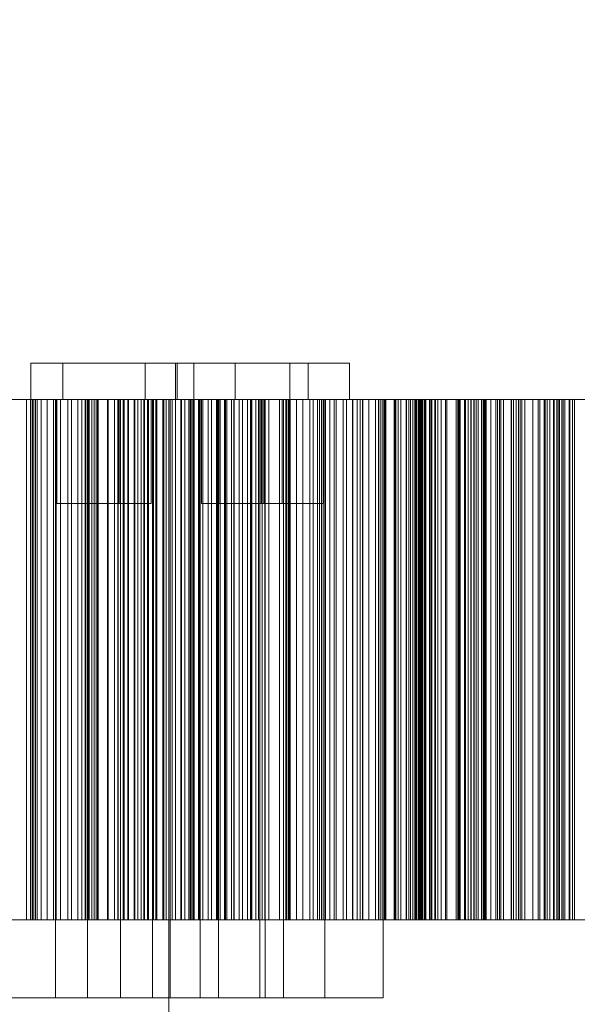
# Model space of a CAD drawing. Header units: millimetres. Extents: x -2233 to 65662, y -50530 to 6847.
# Tile 526 of 656: x 25290 to 25505, y -17482 to -17104. Entities that reach past the tile are written whole.
import ezdxf

# ---------------------------------------------------------------- set-up
doc = ezdxf.new("R2010")
doc.units = ezdxf.units.MM
doc.layers.add('COTAS_P', color=1, linetype='Continuous', lineweight=0)
doc.layers.add('superior_briquetadora', color=7, linetype='Continuous', lineweight=0)
doc.dimstyles.new('R19_100', dxfattribs={"dimtxt": 250, "dimasz": 150, "dimexe": 150, "dimexo": 80, "dimgap": 100, "dimtad": 1, "dimtih": 1, "dimtoh": 1, "dimdsep": 46, "dimcen": 0.09, "dimadec": 0, "dimazin": 0, "dimtfac": 1, "dimtdec": 4, "dimtofl": 0, "dimtmove": 0, "dimatfit": 3, "dimfxl": 1, "dimtolj": 1, "dimtzin": 0, "dimarcsym": 0})

# ---------------------------------------------------------------- blocks, each defined once
blk = doc.blocks.new('DIM_R32_27')
at = {"layer": 'COTAS_P'}
for p, q in [((24250.07, -17080), (24400.07, -17035)), ((26750.07, -17080), (26600.07, -17035)), ((24250.07, -17980), (24250.07, -17080)), ((24250.07, -17080), (26750.07, -17080)), ((24250.07, -17080), (24400.07, -17125)), ((26750.07, -17080), (26600.07, -17125)), ((26750.07, -17980), (26750.07, -17080))]:
    blk.add_line(p, q, dxfattribs=at)
blk.add_text('2500 P', height=250, dxfattribs=at).set_placement((25500.07, -16980))

msp = doc.modelspace()

# ---------------------------------------------------------------- linework, layer by layer
at = {"layer": 'superior_briquetadora'}
for p, q in [((25294.345, -17236), (25296.989, -17236)), ((25294.345, -17236), (25294.345, -17250)), ((25296.053, -17236), (25294.345, -17236)), ((25301.774, -17236), (25296.053, -17236)), ((25296.989, -17236), (25303.462, -17236)), ((25310.377, -17236), (25301.774, -17236)), ((25303.462, -17236), (25312.481, -17236)), ((25306.668, -17236), (25309.313, -17236)), ((25306.668, -17236), (25306.668, -17250)), ((25308.376, -17236), (25306.668, -17236)), ((25314.098, -17236), (25308.376, -17236)), ((25309.313, -17236), (25315.785, -17236)), ((25320.156, -17236), (25310.377, -17236)), ((25312.481, -17236), (25322.261, -17236)), ((25322.7, -17236), (25314.098, -17236)), ((25315.785, -17236), (25324.805, -17236)), ((25329.175, -17236), (25320.156, -17236)), ((25322.261, -17236), (25330.863, -17236)), ((25332.479, -17236), (25322.7, -17236)), ((25324.805, -17236), (25334.584, -17236)), ((25335.648, -17236), (25329.175, -17236)), ((25330.863, -17236), (25336.584, -17236)), ((25341.498, -17236), (25332.479, -17236)), ((25334.584, -17236), (25343.186, -17236)), ((25338.292, -17236), (25335.648, -17236)), ((25336.584, -17236), (25338.292, -17236)), ((25338.292, -17236), (25338.292, -17250)), ((25347.971, -17236), (25341.498, -17236)), ((25343.186, -17236), (25348.908, -17236)), ((25350.615, -17236), (25347.971, -17236)), ((25348.908, -17236), (25350.615, -17236)), ((25349.959, -17236), (25352.603, -17236)), ((25349.959, -17236), (25349.959, -17250)), ((25351.667, -17236), (25349.959, -17236)), ((25350.615, -17236), (25350.615, -17250)), ((25357.388, -17236), (25351.667, -17236)), ((25352.603, -17236), (25359.076, -17236)), ((25357.074, -17236), (25359.718, -17236)), ((25357.074, -17236), (25357.074, -17250)), ((25358.782, -17236), (25357.074, -17236)), ((25365.991, -17236), (25357.388, -17236)), ((25364.503, -17236), (25358.782, -17236)), ((25359.076, -17236), (25368.095, -17236)), ((25359.718, -17236), (25366.191, -17236)), ((25373.105, -17236), (25364.503, -17236)), ((25375.77, -17236), (25365.991, -17236)), ((25366.191, -17236), (25375.21, -17236)), ((25368.095, -17236), (25377.874, -17236)), ((25372.919, -17236), (25375.564, -17236)), ((25372.919, -17236), (25372.919, -17250)), ((25374.627, -17236), (25372.919, -17236)), ((25382.884, -17236), (25373.105, -17236)), ((25380.349, -17236), (25374.627, -17236)), ((25375.21, -17236), (25384.989, -17236)), ((25375.564, -17236), (25382.037, -17236)), ((25384.789, -17236), (25375.77, -17236)), ((25377.874, -17236), (25386.477, -17236)), ((25388.951, -17236), (25380.349, -17236)), ((25382.037, -17236), (25391.056, -17236)), ((25391.904, -17236), (25382.884, -17236)), ((25391.262, -17236), (25384.789, -17236)), ((25384.989, -17236), (25393.592, -17236)), ((25386.477, -17236), (25392.198, -17236)), ((25398.73, -17236), (25388.951, -17236)), ((25391.056, -17236), (25400.835, -17236)), ((25393.906, -17236), (25391.262, -17236)), ((25398.376, -17236), (25391.904, -17236)), ((25392.198, -17236), (25393.906, -17236)), ((25393.592, -17236), (25399.313, -17236)), ((25393.906, -17236), (25393.906, -17250)), ((25401.021, -17236), (25398.376, -17236)), ((25407.749, -17236), (25398.73, -17236)), ((25399.313, -17236), (25401.021, -17236)), ((25400.835, -17236), (25409.437, -17236)), ((25401.021, -17236), (25401.021, -17250)), ((25414.222, -17236), (25407.749, -17236)), ((25409.437, -17236), (25415.159, -17236)), ((25416.866, -17236), (25414.222, -17236)), ((25415.159, -17236), (25416.866, -17236)), ((25416.866, -17236), (25416.866, -17250)), ((25273.758, -17250), (25291.754, -17250)), ((25273.88, -17250), (25291.968, -17250)), ((25282.839, -17250), (25292.641, -17250)), ((25300.193, -17250), (25282.914, -17250)), ((25300.45, -17250), (25283.083, -17250)), ((25283.72, -17250), (25295.458, -17250)), ((25296.735, -17250), (25284.84, -17250)), ((25294.218, -17250), (25287.643, -17250)), ((25288.197, -17250), (25295.022, -17250)), ((25291.754, -17250), (25308.148, -17250)), ((25291.968, -17250), (25308.446, -17250)), ((25292.641, -17250), (25292.641, -17450)), ((25292.641, -17250), (25294.291, -17250)), ((25303.124, -17250), (25294.218, -17250)), ((25294.218, -17450), (25294.218, -17250)), ((25294.291, -17250), (25294.291, -17450)), ((25294.291, -17250), (25296.183, -17250)), ((25294.345, -17250), (25296.989, -17250)), ((25296.053, -17250), (25294.345, -17250)), ((25295.022, -17250), (25304.148, -17250)), ((25295.022, -17450), (25295.022, -17250)), ((25295.458, -17250), (25308.534, -17250)), ((25295.458, -17450), (25295.458, -17250)), ((25301.774, -17250), (25296.053, -17250)), ((25296.183, -17250), (25296.183, -17450)), ((25296.183, -17250), (25298.287, -17250)), ((25309.92, -17250), (25296.735, -17250)), ((25296.735, -17450), (25296.735, -17250)), ((25296.989, -17250), (25303.462, -17250)), ((25298.287, -17250), (25298.287, -17450)), ((25298.287, -17250), (25300.584, -17250)), ((25315.544, -17250), (25300.193, -17250)), ((25315.88, -17250), (25300.45, -17250)), ((25300.584, -17250), (25300.584, -17450)), ((25300.584, -17250), (25303.063, -17250)), ((25310.377, -17250), (25301.774, -17250)), ((25303.063, -17250), (25303.063, -17450)), ((25303.063, -17250), (25305.712, -17250)), ((25314.019, -17250), (25303.124, -17250)), ((25303.124, -17450), (25303.124, -17250)), ((25303.462, -17250), (25312.481, -17250)), ((25303.834, -17480), (25303.834, -17250)), ((25304.804, -17250), (25303.834, -17250)), ((25303.834, -17250), (25305.336, -17250)), ((25304.148, -17250), (25315.224, -17250)), ((25304.148, -17450), (25304.148, -17250)), ((25304.333, -17250), (25305.775, -17250)), ((25304.333, -17250), (25304.333, -17290)), ((25305.264, -17250), (25304.333, -17250)), ((25308.055, -17250), (25304.804, -17250)), ((25308.385, -17250), (25305.264, -17250)), ((25305.336, -17250), (25309.014, -17250)), ((25305.712, -17250), (25305.712, -17450)), ((25305.712, -17250), (25315.467, -17250)), ((25305.775, -17250), (25309.306, -17250)), ((25306.668, -17250), (25309.313, -17250)), ((25308.376, -17250), (25306.668, -17250)), ((25312.942, -17250), (25308.055, -17250)), ((25308.148, -17250), (25322.31, -17250)), ((25314.098, -17250), (25308.376, -17250)), ((25313.077, -17250), (25308.385, -17250)), ((25308.446, -17250), (25322.681, -17250)), ((25308.534, -17250), (25312.473, -17250)), ((25308.534, -17450), (25308.534, -17250)), ((25309.014, -17250), (25314.138, -17250)), ((25309.306, -17250), (25314.226, -17250)), ((25309.313, -17250), (25315.785, -17250)), ((25323.886, -17250), (25309.92, -17250)), ((25309.92, -17450), (25309.92, -17250)), ((25320.156, -17250), (25310.377, -17250)), ((25312.473, -17250), (25316.385, -17250)), ((25312.473, -17450), (25312.473, -17250)), ((25312.481, -17250), (25322.261, -17250)), ((25318.499, -17250), (25312.942, -17250)), ((25318.412, -17250), (25313.077, -17250)), ((25326.486, -17250), (25314.019, -17250)), ((25314.019, -17450), (25314.019, -17250)), ((25322.7, -17250), (25314.098, -17250)), ((25314.138, -17250), (25319.695, -17250)), ((25314.226, -17250), (25319.56, -17250)), ((25315.224, -17250), (25327.824, -17250)), ((25315.224, -17450), (25315.224, -17250)), ((25315.467, -17250), (25315.467, -17450)), ((25315.467, -17250), (25316.732, -17250)), ((25328.38, -17250), (25315.544, -17250)), ((25315.785, -17250), (25324.805, -17250)), ((25328.782, -17250), (25315.88, -17250)), ((25316.157, -17480), (25316.157, -17250)), ((25317.127, -17250), (25316.157, -17250)), ((25316.157, -17250), (25317.659, -17250)), ((25316.385, -17250), (25320.266, -17250)), ((25316.385, -17450), (25316.385, -17250)), ((25316.656, -17250), (25318.099, -17250)), ((25316.656, -17250), (25316.656, -17290)), ((25317.588, -17250), (25316.656, -17250)), ((25316.732, -17250), (25316.732, -17450)), ((25316.732, -17250), (25317.824, -17250)), ((25320.378, -17250), (25317.127, -17250)), ((25320.709, -17250), (25317.588, -17250)), ((25317.659, -17250), (25321.337, -17250)), ((25317.824, -17250), (25317.824, -17450)), ((25317.824, -17250), (25318.735, -17250)), ((25318.099, -17250), (25321.629, -17250)), ((25323.331, -17250), (25318.412, -17250)), ((25323.623, -17250), (25318.499, -17250)), ((25318.735, -17250), (25318.735, -17450)), ((25318.735, -17250), (25319.451, -17250)), ((25319.451, -17250), (25319.451, -17450)), ((25319.451, -17250), (25319.955, -17250)), ((25319.56, -17250), (25324.252, -17250)), ((25319.695, -17250), (25324.582, -17250)), ((25319.955, -17250), (25319.955, -17450)), ((25319.955, -17250), (25320.219, -17250)), ((25329.175, -17250), (25320.156, -17250)), ((25320.219, -17250), (25320.219, -17450)), ((25320.219, -17250), (25329.879, -17250)), ((25320.266, -17250), (25324.116, -17250)), ((25320.266, -17450), (25320.266, -17250)), ((25325.266, -17250), (25320.378, -17250)), ((25325.401, -17250), (25320.709, -17250)), ((25321.337, -17250), (25326.462, -17250)), ((25321.629, -17250), (25326.549, -17250)), ((25322.261, -17250), (25330.863, -17250)), ((25322.31, -17250), (25333.696, -17250)), ((25322.681, -17250), (25334.125, -17250)), ((25332.479, -17250), (25322.7, -17250)), ((25326.862, -17250), (25323.331, -17250)), ((25327.301, -17250), (25323.623, -17250)), ((25338.098, -17250), (25323.886, -17250)), ((25323.886, -17450), (25323.886, -17250)), ((25324.116, -17250), (25327.932, -17250)), ((25324.116, -17450), (25324.116, -17250)), ((25324.252, -17250), (25327.373, -17250)), ((25324.582, -17250), (25327.833, -17250)), ((25324.805, -17250), (25334.584, -17250)), ((25330.822, -17250), (25325.266, -17250)), ((25330.735, -17250), (25325.401, -17250)), ((25326.462, -17250), (25332.018, -17250)), ((25330.281, -17250), (25326.486, -17250)), ((25326.486, -17450), (25326.486, -17250)), ((25326.549, -17250), (25331.883, -17250)), ((25328.304, -17250), (25326.862, -17250)), ((25328.803, -17250), (25327.301, -17250)), ((25327.373, -17250), (25328.304, -17250)), ((25327.824, -17250), (25341.465, -17250)), ((25327.824, -17450), (25327.824, -17250)), ((25327.833, -17250), (25328.803, -17250)), ((25327.932, -17250), (25331.714, -17250)), ((25327.932, -17450), (25327.932, -17250)), ((25328.304, -17250), (25328.304, -17290)), ((25338.206, -17250), (25328.38, -17250)), ((25338.658, -17250), (25328.782, -17250)), ((25328.803, -17480), (25328.803, -17250)), ((25335.648, -17250), (25329.175, -17250)), ((25329.879, -17250), (25329.879, -17450)), ((25329.879, -17250), (25331.966, -17250)), ((25334.04, -17250), (25330.281, -17250)), ((25330.281, -17450), (25330.281, -17250)), ((25335.654, -17250), (25330.735, -17250)), ((25335.946, -17250), (25330.822, -17250)), ((25330.863, -17250), (25336.584, -17250)), ((25331.714, -17250), (25335.458, -17250)), ((25331.714, -17450), (25331.714, -17250)), ((25331.883, -17250), (25336.575, -17250)), ((25331.966, -17250), (25331.966, -17450)), ((25331.966, -17250), (25334.289, -17250)), ((25332.018, -17250), (25336.906, -17250)), ((25341.498, -17250), (25332.479, -17250)), ((25333.696, -17250), (25341.868, -17250)), ((25337.76, -17250), (25334.04, -17250)), ((25334.04, -17450), (25334.04, -17250)), ((25334.125, -17250), (25342.339, -17250)), ((25334.289, -17250), (25334.289, -17450)), ((25334.289, -17250), (25336.821, -17250)), ((25334.584, -17250), (25343.186, -17250)), ((25335.458, -17250), (25339.164, -17250)), ((25335.458, -17450), (25335.458, -17250)), ((25338.292, -17250), (25335.648, -17250)), ((25339.185, -17250), (25335.654, -17250)), ((25339.624, -17250), (25335.946, -17250)), ((25336.575, -17250), (25339.696, -17250)), ((25336.584, -17250), (25338.292, -17250)), ((25336.821, -17250), (25336.821, -17450)), ((25336.821, -17250), (25339.543, -17250)), ((25336.906, -17250), (25340.156, -17250)), ((25341.441, -17250), (25337.76, -17250)), ((25337.76, -17450), (25337.76, -17250)), ((25352.009, -17250), (25338.098, -17250)), ((25338.098, -17450), (25338.098, -17250)), ((25344.646, -17250), (25338.206, -17250)), ((25345.131, -17250), (25338.658, -17250)), ((25339.164, -17250), (25342.829, -17250)), ((25339.164, -17450), (25339.164, -17250)), ((25340.627, -17250), (25339.185, -17250)), ((25339.543, -17250), (25339.543, -17450)), ((25339.543, -17250), (25342.441, -17250)), ((25341.127, -17250), (25339.624, -17250)), ((25339.696, -17250), (25340.627, -17250)), ((25340.156, -17250), (25341.127, -17250)), ((25340.627, -17250), (25340.627, -17290)), ((25341.127, -17480), (25341.127, -17250)), ((25345.081, -17250), (25341.441, -17250)), ((25341.441, -17450), (25341.441, -17250)), ((25341.465, -17250), (25355.622, -17250)), ((25341.465, -17450), (25341.465, -17250)), ((25347.971, -17250), (25341.498, -17250)), ((25341.868, -17250), (25346.512, -17250)), ((25342.339, -17250), (25347.007, -17250)), ((25342.441, -17250), (25342.441, -17450)), ((25342.441, -17250), (25345.507, -17250)), ((25342.829, -17250), (25346.453, -17250)), ((25342.829, -17450), (25342.829, -17250)), ((25343.186, -17250), (25348.908, -17250)), ((25347.45, -17250), (25344.646, -17250)), ((25348.678, -17250), (25345.081, -17250)), ((25345.081, -17450), (25345.081, -17250)), ((25347.949, -17250), (25345.131, -17250)), ((25345.507, -17250), (25345.507, -17450)), ((25345.507, -17250), (25355.073, -17250)), ((25346.453, -17250), (25350.033, -17250)), ((25346.453, -17450), (25346.453, -17250)), ((25346.512, -17250), (25347.45, -17250)), ((25347.007, -17250), (25347.949, -17250)), ((25347.45, -17250), (25347.45, -17800)), ((25347.949, -17250), (25347.949, -17480)), ((25350.615, -17250), (25347.971, -17250)), ((25352.23, -17250), (25348.678, -17250)), ((25348.678, -17450), (25348.678, -17250)), ((25348.908, -17250), (25350.615, -17250)), ((25349.959, -17250), (25352.603, -17250)), ((25351.667, -17250), (25349.959, -17250)), ((25350.033, -17250), (25353.568, -17250)), ((25350.033, -17450), (25350.033, -17250)), ((25357.388, -17250), (25351.667, -17250)), ((25358.878, -17250), (25352.009, -17250)), ((25352.009, -17450), (25352.009, -17250)), ((25355.736, -17250), (25352.23, -17250)), ((25352.23, -17450), (25352.23, -17250)), ((25352.603, -17250), (25359.076, -17250)), ((25353.568, -17250), (25357.056, -17250)), ((25353.568, -17450), (25353.568, -17250)), ((25355.073, -17250), (25355.073, -17450)), ((25355.073, -17250), (25355.846, -17250)), ((25355.622, -17250), (25369.752, -17250)), ((25355.622, -17450), (25355.622, -17250)), ((25359.195, -17250), (25355.736, -17250)), ((25355.736, -17450), (25355.736, -17250)), ((25355.846, -17250), (25355.846, -17450)), ((25355.846, -17250), (25356.449, -17250)), ((25356.449, -17250), (25356.449, -17450)), ((25356.449, -17250), (25356.874, -17250)), ((25356.874, -17250), (25356.874, -17450)), ((25356.874, -17250), (25357.107, -17250)), ((25356.924, -17250), (25356.924, -17450)), ((25357.133, -17250), (25356.924, -17250)), ((25356.924, -17250), (25366.349, -17250)), ((25357.056, -17250), (25360.496, -17250)), ((25357.056, -17450), (25357.056, -17250)), ((25357.074, -17250), (25359.718, -17250)), ((25358.782, -17250), (25357.074, -17250)), ((25357.107, -17250), (25357.107, -17450)), ((25357.107, -17250), (25357.133, -17250)), ((25357.133, -17250), (25357.133, -17450)), ((25365.991, -17250), (25357.388, -17250)), ((25364.503, -17250), (25358.782, -17250)), ((25365.698, -17250), (25358.878, -17250)), ((25358.878, -17450), (25358.878, -17250)), ((25359.076, -17250), (25368.095, -17250)), ((25362.604, -17250), (25359.195, -17250)), ((25359.195, -17450), (25359.195, -17250)), ((25359.448, -17480), (25359.448, -17250)), ((25360.418, -17250), (25359.448, -17250)), ((25359.448, -17250), (25360.95, -17250)), ((25359.718, -17250), (25366.191, -17250)), ((25359.947, -17250), (25361.389, -17250)), ((25359.947, -17250), (25359.947, -17290)), ((25360.878, -17250), (25359.947, -17250)), ((25363.669, -17250), (25360.418, -17250)), ((25360.496, -17250), (25363.886, -17250)), ((25360.496, -17450), (25360.496, -17250)), ((25363.999, -17250), (25360.878, -17250)), ((25360.95, -17250), (25364.628, -17250)), ((25361.389, -17250), (25364.92, -17250)), ((25365.962, -17250), (25362.604, -17250)), ((25362.604, -17450), (25362.604, -17250)), ((25368.556, -17250), (25363.669, -17250)), ((25363.886, -17250), (25367.225, -17250)), ((25363.886, -17450), (25363.886, -17250)), ((25368.691, -17250), (25363.999, -17250)), ((25373.105, -17250), (25364.503, -17250)), ((25364.628, -17250), (25369.752, -17250)), ((25364.92, -17250), (25369.84, -17250)), ((25372.465, -17250), (25365.698, -17250)), ((25365.698, -17450), (25365.698, -17250)), ((25369.269, -17250), (25365.962, -17250)), ((25365.962, -17450), (25365.962, -17250)), ((25375.77, -17250), (25365.991, -17250)), ((25366.191, -17250), (25375.21, -17250)), ((25366.349, -17250), (25366.349, -17450)), ((25366.349, -17250), (25368.852, -17250)), ((25366.562, -17480), (25366.562, -17250)), ((25367.533, -17250), (25366.562, -17250)), ((25366.562, -17250), (25368.065, -17250)), ((25367.062, -17250), (25368.504, -17250)), ((25367.062, -17250), (25367.062, -17290)), ((25367.993, -17250), (25367.062, -17250)), ((25367.225, -17250), (25379.369, -17250)), ((25367.225, -17450), (25367.225, -17250)), ((25370.784, -17250), (25367.533, -17250)), ((25371.114, -17250), (25367.993, -17250)), ((25368.065, -17250), (25371.743, -17250)), ((25368.095, -17250), (25377.874, -17250)), ((25368.504, -17250), (25372.035, -17250)), ((25374.113, -17250), (25368.556, -17250)), ((25374.025, -17250), (25368.691, -17250)), ((25368.852, -17250), (25368.852, -17450)), ((25368.852, -17250), (25371.585, -17250)), ((25372.521, -17250), (25369.269, -17250)), ((25369.269, -17450), (25369.269, -17250)), ((25369.752, -17250), (25383.31, -17250)), ((25369.752, -17250), (25375.309, -17250)), ((25369.752, -17450), (25369.752, -17250)), ((25369.84, -17250), (25375.174, -17250)), ((25375.671, -17250), (25370.784, -17250)), ((25375.806, -17250), (25371.114, -17250)), ((25371.585, -17250), (25371.585, -17450)), ((25371.585, -17250), (25374.52, -17250)), ((25371.743, -17250), (25376.867, -17250)), ((25372.035, -17250), (25376.954, -17250)), ((25379.178, -17250), (25372.465, -17250)), ((25372.465, -17450), (25372.465, -17250)), ((25375.718, -17250), (25372.521, -17250)), ((25372.521, -17450), (25372.521, -17250)), ((25372.919, -17250), (25375.564, -17250)), ((25374.627, -17250), (25372.919, -17250)), ((25382.884, -17250), (25373.105, -17250)), ((25378.945, -17250), (25374.025, -17250)), ((25379.237, -17250), (25374.113, -17250)), ((25374.52, -17250), (25374.52, -17450)), ((25374.52, -17250), (25377.64, -17250)), ((25380.349, -17250), (25374.627, -17250)), ((25375.174, -17250), (25379.866, -17250)), ((25375.21, -17250), (25384.989, -17250)), ((25375.309, -17250), (25380.196, -17250)), ((25375.564, -17250), (25382.037, -17250)), ((25381.228, -17250), (25375.671, -17250)), ((25378.858, -17250), (25375.718, -17250)), ((25375.718, -17450), (25375.718, -17250)), ((25384.789, -17250), (25375.77, -17250)), ((25381.14, -17250), (25375.806, -17250)), ((25376.867, -17250), (25382.423, -17250)), ((25376.954, -17250), (25382.288, -17250)), ((25377.64, -17250), (25377.64, -17450)), ((25377.64, -17250), (25380.93, -17250)), ((25377.874, -17250), (25386.477, -17250)), ((25381.94, -17250), (25378.858, -17250)), ((25378.858, -17450), (25378.858, -17250)), ((25382.476, -17250), (25378.945, -17250)), ((25385.832, -17250), (25379.178, -17250)), ((25379.178, -17450), (25379.178, -17250)), ((25382.915, -17250), (25379.237, -17250)), ((25379.369, -17250), (25392.72, -17250)), ((25379.369, -17450), (25379.369, -17250)), ((25379.866, -17250), (25382.987, -17250)), ((25380.196, -17250), (25383.447, -17250)), ((25388.951, -17250), (25380.349, -17250)), ((25380.93, -17250), (25380.93, -17450)), ((25380.93, -17250), (25384.382, -17250)), ((25386.06, -17250), (25381.14, -17250)), ((25386.352, -17250), (25381.228, -17250)), ((25393.301, -17250), (25381.94, -17250)), ((25381.94, -17450), (25381.94, -17250)), ((25382.037, -17250), (25391.056, -17250)), ((25382.288, -17250), (25386.981, -17250)), ((25382.408, -17480), (25382.408, -17250)), ((25383.378, -17250), (25382.408, -17250)), ((25382.408, -17250), (25383.91, -17250)), ((25382.423, -17250), (25387.311, -17250)), ((25383.918, -17250), (25382.476, -17250)), ((25391.904, -17250), (25382.884, -17250)), ((25382.907, -17250), (25384.35, -17250)), ((25382.907, -17250), (25382.907, -17290)), ((25383.839, -17250), (25382.907, -17250)), ((25384.417, -17250), (25382.915, -17250)), ((25382.987, -17250), (25383.918, -17250)), ((25383.31, -17250), (25389.927, -17250)), ((25383.31, -17450), (25383.31, -17250)), ((25386.629, -17250), (25383.378, -17250)), ((25383.447, -17250), (25384.417, -17250)), ((25386.96, -17250), (25383.839, -17250)), ((25383.91, -17250), (25387.588, -17250)), ((25383.918, -17250), (25383.918, -17290)), ((25384.35, -17250), (25387.88, -17250)), ((25384.382, -17250), (25384.382, -17450)), ((25384.382, -17250), (25393.667, -17250)), ((25384.417, -17480), (25384.417, -17250)), ((25391.262, -17250), (25384.789, -17250)), ((25384.989, -17250), (25393.592, -17250)), ((25392.425, -17250), (25385.832, -17250)), ((25385.832, -17450), (25385.832, -17250)), ((25389.59, -17250), (25386.06, -17250)), ((25390.03, -17250), (25386.352, -17250)), ((25386.477, -17250), (25392.198, -17250)), ((25391.517, -17250), (25386.629, -17250)), ((25391.652, -17250), (25386.96, -17250)), ((25386.981, -17250), (25390.101, -17250)), ((25387.311, -17250), (25390.562, -17250)), ((25387.588, -17250), (25392.713, -17250)), ((25387.88, -17250), (25392.8, -17250)), ((25398.73, -17250), (25388.951, -17250)), ((25391.033, -17250), (25389.59, -17250)), ((25389.927, -17250), (25396.48, -17250)), ((25389.927, -17450), (25389.927, -17250)), ((25391.532, -17250), (25390.03, -17250)), ((25390.101, -17250), (25391.033, -17250)), ((25390.562, -17250), (25391.532, -17250)), ((25391.033, -17250), (25391.033, -17290)), ((25391.056, -17250), (25400.835, -17250)), ((25393.906, -17250), (25391.262, -17250)), ((25397.073, -17250), (25391.517, -17250)), ((25391.532, -17480), (25391.532, -17250)), ((25396.986, -17250), (25391.652, -17250)), ((25398.376, -17250), (25391.904, -17250)), ((25392.198, -17250), (25393.906, -17250)), ((25398.953, -17250), (25392.425, -17250)), ((25392.425, -17450), (25392.425, -17250)), ((25392.6, -17250), (25392.6, -17450)), ((25393.28, -17250), (25392.6, -17250)), ((25392.6, -17250), (25401.699, -17250)), ((25392.713, -17250), (25398.269, -17250)), ((25392.72, -17250), (25406.765, -17250)), ((25392.72, -17450), (25392.72, -17250)), ((25392.8, -17250), (25398.134, -17250)), ((25393.28, -17250), (25393.28, -17450)), ((25393.733, -17250), (25393.28, -17250)), ((25406.11, -17250), (25393.301, -17250)), ((25393.301, -17450), (25393.301, -17250)), ((25393.592, -17250), (25399.313, -17250)), ((25393.667, -17250), (25393.667, -17450)), ((25393.667, -17250), (25393.941, -17250)), ((25393.733, -17250), (25393.733, -17450)), ((25393.984, -17250), (25393.733, -17250)), ((25393.941, -17250), (25393.941, -17450)), ((25393.941, -17250), (25394.049, -17250)), ((25393.984, -17250), (25393.984, -17450)), ((25394.049, -17250), (25393.984, -17250)), ((25394.049, -17250), (25394.049, -17450)), ((25396.48, -17250), (25402.968, -17250)), ((25396.48, -17450), (25396.48, -17250)), ((25401.905, -17250), (25396.986, -17250)), ((25402.198, -17250), (25397.073, -17250)), ((25398.134, -17250), (25402.826, -17250)), ((25398.269, -17250), (25403.157, -17250)), ((25401.021, -17250), (25398.376, -17250)), ((25407.749, -17250), (25398.73, -17250)), ((25405.415, -17250), (25398.953, -17250)), ((25398.953, -17450), (25398.953, -17250)), ((25399.313, -17250), (25401.021, -17250)), ((25400.835, -17250), (25409.437, -17250)), ((25401.699, -17250), (25401.699, -17450)), ((25401.699, -17250), (25404.594, -17250)), ((25405.436, -17250), (25401.905, -17250)), ((25405.875, -17250), (25402.198, -17250)), ((25402.826, -17250), (25405.947, -17250)), ((25402.968, -17250), (25409.386, -17250)), ((25402.968, -17450), (25402.968, -17250)), ((25403.157, -17250), (25406.407, -17250)), ((25404.594, -17250), (25404.594, -17450)), ((25404.594, -17250), (25407.71, -17250)), ((25411.806, -17250), (25405.415, -17250)), ((25405.415, -17450), (25405.415, -17250)), ((25406.878, -17250), (25405.436, -17250)), ((25407.378, -17250), (25405.875, -17250)), ((25405.947, -17250), (25406.878, -17250)), ((25419.875, -17250), (25406.11, -17250)), ((25406.11, -17450), (25406.11, -17250)), ((25406.407, -17250), (25407.378, -17250)), ((25406.765, -17250), (25420.964, -17250)), ((25406.765, -17450), (25406.765, -17250)), ((25406.878, -17250), (25406.878, -17290)), ((25407.378, -17480), (25407.378, -17250)), ((25407.71, -17250), (25407.71, -17450)), ((25407.71, -17250), (25411.021, -17250)), ((25414.222, -17250), (25407.749, -17250)), ((25409.386, -17250), (25415.732, -17250)), ((25409.386, -17450), (25409.386, -17250)), ((25409.437, -17250), (25415.159, -17250)), ((25411.021, -17250), (25411.021, -17450)), ((25411.021, -17250), (25414.508, -17250)), ((25418.124, -17250), (25411.806, -17250)), ((25411.806, -17450), (25411.806, -17250)), ((25416.866, -17250), (25414.222, -17250)), ((25414.508, -17250), (25414.508, -17450)), ((25414.508, -17250), (25418.159, -17250)), ((25415.159, -17250), (25416.866, -17250)), ((25415.732, -17250), (25422.003, -17250)), ((25415.732, -17450), (25415.732, -17250)), ((25424.366, -17250), (25418.124, -17250)), ((25418.124, -17450), (25418.124, -17250)), ((25418.159, -17250), (25418.159, -17450)), ((25418.159, -17250), (25421.964, -17250)), ((25434.065, -17250), (25419.875, -17250)), ((25419.875, -17450), (25419.875, -17250)), ((25420.964, -17250), (25434.772, -17250)), ((25420.964, -17450), (25420.964, -17250)), ((25421.964, -17250), (25421.964, -17450)), ((25421.964, -17250), (25430.879, -17250)), ((25422.003, -17250), (25428.197, -17250)), ((25422.003, -17450), (25422.003, -17250)), ((25430.53, -17250), (25424.366, -17250)), ((25424.366, -17450), (25424.366, -17250)), ((25426.903, -17250), (25426.903, -17450)), ((25428.048, -17250), (25426.903, -17250)), ((25426.903, -17250), (25435.589, -17250)), ((25428.048, -17250), (25428.048, -17450)), ((25428.974, -17250), (25428.048, -17250)), ((25428.197, -17250), (25434.311, -17250)), ((25428.197, -17450), (25428.197, -17250)), ((25428.974, -17250), (25428.974, -17450)), ((25429.708, -17250), (25428.974, -17250)), ((25429.708, -17250), (25429.708, -17450)), ((25430.263, -17250), (25429.708, -17250)), ((25430.263, -17250), (25430.263, -17450)), ((25430.651, -17250), (25430.263, -17250)), ((25436.612, -17250), (25430.53, -17250)), ((25430.53, -17450), (25430.53, -17250)), ((25430.651, -17250), (25430.651, -17450)), ((25430.879, -17250), (25430.651, -17250)), ((25430.879, -17250), (25430.879, -17450)), ((25448.137, -17250), (25434.065, -17250)), ((25434.065, -17450), (25434.065, -17250)), ((25434.311, -17250), (25440.341, -17250)), ((25434.311, -17450), (25434.311, -17250)), ((25434.772, -17250), (25447.659, -17250)), ((25434.772, -17450), (25434.772, -17250)), ((25435.589, -17250), (25435.589, -17450)), ((25435.589, -17250), (25438.847, -17250)), ((25442.61, -17250), (25436.612, -17250)), ((25436.612, -17450), (25436.612, -17250)), ((25438.692, -17250), (25440.406, -17250)), ((25439.763, -17250), (25438.692, -17250)), ((25438.692, -17450), (25438.692, -17250)), ((25438.847, -17250), (25438.847, -17450)), ((25438.847, -17250), (25442.317, -17250)), ((25443.578, -17250), (25439.763, -17250)), ((25439.763, -17450), (25439.763, -17250)), ((25440.341, -17250), (25446.285, -17250)), ((25440.341, -17450), (25440.341, -17250)), ((25440.406, -17250), (25441.264, -17250)), ((25440.406, -17450), (25440.406, -17250)), ((25441.264, -17250), (25442.035, -17250)), ((25441.264, -17450), (25441.264, -17250)), ((25442.035, -17250), (25442.72, -17250)), ((25442.035, -17450), (25442.035, -17250)), ((25442.317, -17250), (25442.317, -17450)), ((25442.317, -17250), (25445.971, -17250)), ((25448.521, -17250), (25442.61, -17250)), ((25442.61, -17450), (25442.61, -17250)), ((25442.72, -17250), (25443.317, -17250)), ((25442.72, -17450), (25442.72, -17250)), ((25443.317, -17250), (25443.827, -17250)), ((25443.321, -17250), (25445.776, -17250)), ((25443.644, -17250), (25443.321, -17250)), ((25443.321, -17450), (25443.321, -17250)), ((25449.991, -17250), (25443.578, -17250)), ((25443.578, -17450), (25443.578, -17250)), ((25444.1, -17250), (25443.644, -17250)), ((25443.644, -17450), (25443.644, -17250)), ((25443.827, -17250), (25444.25, -17250)), ((25443.827, -17450), (25443.827, -17250)), ((25444.468, -17250), (25444.1, -17250)), ((25444.1, -17450), (25444.1, -17250)), ((25444.25, -17250), (25444.585, -17250)), ((25444.25, -17450), (25444.25, -17250)), ((25444.749, -17250), (25444.468, -17250)), ((25444.468, -17450), (25444.468, -17250)), ((25444.585, -17250), (25444.833, -17250)), ((25444.585, -17450), (25444.585, -17250)), ((25444.942, -17250), (25444.749, -17250)), ((25444.749, -17450), (25444.749, -17250)), ((25444.833, -17250), (25444.992, -17250)), ((25444.833, -17450), (25444.833, -17250)), ((25445.047, -17250), (25444.942, -17250)), ((25444.942, -17450), (25444.942, -17250)), ((25444.992, -17250), (25445.063, -17250)), ((25444.992, -17450), (25444.992, -17250)), ((25445.063, -17250), (25445.047, -17250)), ((25445.047, -17450), (25445.047, -17250)), ((25445.063, -17450), (25445.063, -17250)), ((25445.776, -17250), (25450.915, -17250)), ((25445.776, -17450), (25445.776, -17250)), ((25445.971, -17250), (25445.971, -17450)), ((25445.971, -17250), (25449.792, -17250)), ((25446.285, -17250), (25452.141, -17250)), ((25446.285, -17450), (25446.285, -17250)), ((25447.659, -17250), (25459.128, -17250)), ((25447.659, -17450), (25447.659, -17250)), ((25461.549, -17250), (25448.137, -17250)), ((25448.137, -17450), (25448.137, -17250)), ((25454.342, -17250), (25448.521, -17250)), ((25448.521, -17450), (25448.521, -17250)), ((25449.792, -17250), (25449.792, -17450)), ((25449.792, -17250), (25453.769, -17250)), ((25458.756, -17250), (25449.991, -17250)), ((25449.991, -17450), (25449.991, -17250)), ((25450.915, -17250), (25458.54, -17250)), ((25450.915, -17450), (25450.915, -17250)), ((25452.141, -17250), (25457.905, -17250)), ((25452.141, -17450), (25452.141, -17250)), ((25453.769, -17250), (25453.769, -17450)), ((25453.769, -17250), (25457.891, -17250)), ((25464.812, -17250), (25454.342, -17250)), ((25454.342, -17450), (25454.342, -17250)), ((25457.891, -17250), (25457.891, -17450)), ((25457.891, -17250), (25466.349, -17250)), ((25457.905, -17250), (25463.576, -17250)), ((25457.905, -17450), (25457.905, -17250)), ((25458.54, -17250), (25468.359, -17250)), ((25458.54, -17450), (25458.54, -17250)), ((25469.534, -17250), (25458.756, -17250)), ((25458.756, -17450), (25458.756, -17250)), ((25459.128, -17250), (25468.74, -17250)), ((25459.128, -17450), (25459.128, -17250)), ((25459.503, -17250), (25459.503, -17450)), ((25461.101, -17250), (25459.503, -17250)), ((25459.503, -17250), (25467.692, -17250)), ((25461.101, -17250), (25461.101, -17450)), ((25462.493, -17250), (25461.101, -17250)), ((25473.786, -17250), (25461.549, -17250)), ((25461.549, -17450), (25461.549, -17250)), ((25462.493, -17250), (25462.493, -17450)), ((25463.702, -17250), (25462.493, -17250)), ((25463.576, -17250), (25469.15, -17250)), ((25463.576, -17450), (25463.576, -17250)), ((25463.702, -17250), (25463.702, -17450)), ((25464.741, -17250), (25463.702, -17250)), ((25464.741, -17250), (25464.741, -17450)), ((25465.621, -17250), (25464.741, -17250)), ((25473.205, -17250), (25464.812, -17250)), ((25464.812, -17450), (25464.812, -17250)), ((25465.621, -17250), (25465.621, -17450)), ((25466.349, -17250), (25465.621, -17250)), ((25466.349, -17250), (25466.349, -17450)), ((25467.692, -17250), (25467.692, -17450)), ((25467.692, -17250), (25471.283, -17250)), ((25468.359, -17250), (25479.993, -17250)), ((25468.359, -17450), (25468.359, -17250)), ((25468.74, -17250), (25476.124, -17250)), ((25468.74, -17450), (25468.74, -17250)), ((25469.15, -17250), (25474.625, -17250)), ((25469.15, -17450), (25469.15, -17250)), ((25481.913, -17250), (25469.534, -17250)), ((25469.534, -17450), (25469.534, -17250)), ((25471.283, -17250), (25471.283, -17450)), ((25471.283, -17250), (25475.072, -17250)), ((25479.2, -17250), (25473.205, -17250)), ((25473.205, -17450), (25473.205, -17250)), ((25484.377, -17250), (25473.786, -17250)), ((25473.786, -17450), (25473.786, -17250)), ((25474.625, -17250), (25479.999, -17250)), ((25474.625, -17450), (25474.625, -17250)), ((25475.072, -17250), (25475.072, -17450)), ((25475.072, -17250), (25479.035, -17250)), ((25476.124, -17250), (25480.997, -17250)), ((25476.124, -17450), (25476.124, -17250)), ((25479.035, -17250), (25479.035, -17450)), ((25479.035, -17250), (25483.153, -17250)), ((25482.565, -17250), (25479.2, -17250)), ((25479.2, -17450), (25479.2, -17250)), ((25479.993, -17250), (25492.997, -17250)), ((25479.993, -17450), (25479.993, -17250)), ((25479.999, -17250), (25489.476, -17250)), ((25479.999, -17450), (25479.999, -17250)), ((25480.997, -17250), (25483.172, -17250)), ((25480.997, -17450), (25480.997, -17250)), ((25495.416, -17250), (25481.913, -17250)), ((25481.913, -17450), (25481.913, -17250)), ((25483.172, -17250), (25482.565, -17250)), ((25482.565, -17450), (25482.565, -17250)), ((25483.153, -17250), (25483.153, -17450)), ((25483.153, -17250), (25487.417, -17250)), ((25483.172, -17450), (25483.172, -17250)), ((25492.916, -17250), (25484.377, -17250)), ((25484.377, -17450), (25484.377, -17250)), ((25487.417, -17250), (25487.417, -17450)), ((25487.417, -17250), (25491.816, -17250)), ((25489.476, -17250), (25496.705, -17250)), ((25489.476, -17450), (25489.476, -17250)), ((25490.086, -17250), (25490.086, -17450)), ((25492.123, -17250), (25490.086, -17250)), ((25490.086, -17250), (25497.699, -17250)), ((25491.816, -17250), (25491.816, -17450)), ((25491.816, -17250), (25499.736, -17250)), ((25492.123, -17250), (25492.123, -17450)), ((25493.966, -17250), (25492.123, -17250)), ((25499.074, -17250), (25492.916, -17250)), ((25492.916, -17450), (25492.916, -17250)), ((25492.997, -17250), (25506.87, -17250)), ((25492.997, -17450), (25492.997, -17250)), ((25493.966, -17250), (25493.966, -17450)), ((25495.638, -17250), (25493.966, -17250)), ((25509.525, -17250), (25495.416, -17250)), ((25495.416, -17450), (25495.416, -17250)), ((25495.638, -17250), (25495.638, -17450)), ((25497.152, -17250), (25495.638, -17250)), ((25496.705, -17250), (25501.408, -17250)), ((25496.705, -17450), (25496.705, -17250)), ((25497.152, -17250), (25497.152, -17450)), ((25498.516, -17250), (25497.152, -17250)), ((25497.699, -17250), (25497.699, -17450)), ((25497.699, -17250), (25501.589, -17250)), ((25498.516, -17250), (25498.516, -17450)), ((25499.736, -17250), (25498.516, -17250)), ((25502.615, -17250), (25499.074, -17250)), ((25499.074, -17450), (25499.074, -17250)), ((25499.736, -17250), (25499.736, -17450)), ((25501.408, -17250), (25503.403, -17250)), ((25501.408, -17450), (25501.408, -17250)), ((25501.589, -17250), (25501.589, -17450)), ((25501.589, -17250), (25505.661, -17250)), ((25503.403, -17250), (25502.615, -17250)), ((25502.615, -17450), (25502.615, -17250)), ((25503.403, -17450), (25503.403, -17250)), ((25304.333, -17290), (25305.775, -17290)), ((25305.264, -17290), (25304.333, -17290)), ((25308.385, -17290), (25305.264, -17290)), ((25305.775, -17290), (25309.306, -17290)), ((25313.077, -17290), (25308.385, -17290)), ((25309.306, -17290), (25314.226, -17290)), ((25318.412, -17290), (25313.077, -17290)), ((25314.226, -17290), (25319.56, -17290)), ((25316.656, -17290), (25318.099, -17290)), ((25317.588, -17290), (25316.656, -17290)), ((25320.709, -17290), (25317.588, -17290)), ((25318.099, -17290), (25321.629, -17290)), ((25323.331, -17290), (25318.412, -17290)), ((25319.56, -17290), (25324.252, -17290)), ((25325.401, -17290), (25320.709, -17290)), ((25321.629, -17290), (25326.549, -17290)), ((25326.862, -17290), (25323.331, -17290)), ((25324.252, -17290), (25327.373, -17290)), ((25330.735, -17290), (25325.401, -17290)), ((25326.549, -17290), (25331.883, -17290)), ((25328.304, -17290), (25326.862, -17290)), ((25327.373, -17290), (25328.304, -17290)), ((25335.654, -17290), (25330.735, -17290)), ((25331.883, -17290), (25336.575, -17290)), ((25339.185, -17290), (25335.654, -17290)), ((25336.575, -17290), (25339.696, -17290)), ((25340.627, -17290), (25339.185, -17290)), ((25339.696, -17290), (25340.627, -17290)), ((25359.947, -17290), (25361.389, -17290)), ((25360.878, -17290), (25359.947, -17290)), ((25363.999, -17290), (25360.878, -17290)), ((25361.389, -17290), (25364.92, -17290)), ((25368.691, -17290), (25363.999, -17290)), ((25364.92, -17290), (25369.84, -17290)), ((25367.062, -17290), (25368.504, -17290)), ((25367.993, -17290), (25367.062, -17290)), ((25371.114, -17290), (25367.993, -17290)), ((25368.504, -17290), (25372.035, -17290)), ((25374.025, -17290), (25368.691, -17290)), ((25369.84, -17290), (25375.174, -17290)), ((25375.806, -17290), (25371.114, -17290)), ((25372.035, -17290), (25376.954, -17290)), ((25378.945, -17290), (25374.025, -17290)), ((25375.174, -17290), (25379.866, -17290)), ((25381.14, -17290), (25375.806, -17290)), ((25376.954, -17290), (25382.288, -17290)), ((25382.476, -17290), (25378.945, -17290)), ((25379.866, -17290), (25382.987, -17290)), ((25386.06, -17290), (25381.14, -17290)), ((25382.288, -17290), (25386.981, -17290)), ((25383.918, -17290), (25382.476, -17290)), ((25382.907, -17290), (25384.35, -17290)), ((25383.839, -17290), (25382.907, -17290)), ((25382.987, -17290), (25383.918, -17290)), ((25386.96, -17290), (25383.839, -17290)), ((25384.35, -17290), (25387.88, -17290)), ((25389.59, -17290), (25386.06, -17290)), ((25391.652, -17290), (25386.96, -17290)), ((25386.981, -17290), (25390.101, -17290)), ((25387.88, -17290), (25392.8, -17290)), ((25391.033, -17290), (25389.59, -17290)), ((25390.101, -17290), (25391.033, -17290)), ((25396.986, -17290), (25391.652, -17290)), ((25392.8, -17290), (25398.134, -17290)), ((25401.905, -17290), (25396.986, -17290)), ((25398.134, -17290), (25402.826, -17290)), ((25405.436, -17290), (25401.905, -17290)), ((25402.826, -17290), (25405.947, -17290)), ((25406.878, -17290), (25405.436, -17290)), ((25405.947, -17290), (25406.878, -17290)), ((25282.839, -17450), (25292.641, -17450)), ((25283.72, -17450), (25295.458, -17450)), ((25296.735, -17450), (25284.84, -17450)), ((25294.218, -17450), (25287.643, -17450)), ((25306.675, -17450), (25287.869, -17450)), ((25288.197, -17450), (25295.022, -17450)), ((25289.654, -17450), (25308.407, -17450)), ((25292.641, -17450), (25294.291, -17450)), ((25303.124, -17450), (25294.218, -17450)), ((25294.291, -17450), (25296.183, -17450)), ((25295.022, -17450), (25304.148, -17450)), ((25295.458, -17450), (25308.534, -17450)), ((25296.183, -17450), (25298.287, -17450)), ((25309.92, -17450), (25296.735, -17450)), ((25298.287, -17450), (25300.584, -17450)), ((25300.584, -17450), (25303.063, -17450)), ((25303.063, -17450), (25305.712, -17450)), ((25314.019, -17450), (25303.124, -17450)), ((25304.148, -17450), (25315.224, -17450)), ((25305.712, -17450), (25315.467, -17450)), ((25324.817, -17450), (25306.675, -17450)), ((25308.407, -17450), (25326.476, -17450)), ((25308.534, -17450), (25312.473, -17450)), ((25323.886, -17450), (25309.92, -17450)), ((25312.473, -17450), (25316.385, -17450)), ((25326.486, -17450), (25314.019, -17450)), ((25315.224, -17450), (25327.824, -17450)), ((25315.467, -17450), (25316.732, -17450)), ((25316.385, -17450), (25320.266, -17450)), ((25316.732, -17450), (25317.824, -17450)), ((25317.824, -17450), (25318.735, -17450)), ((25318.735, -17450), (25319.451, -17450)), ((25319.451, -17450), (25319.955, -17450)), ((25319.955, -17450), (25320.219, -17450)), ((25320.219, -17450), (25329.879, -17450)), ((25320.266, -17450), (25324.116, -17450)), ((25338.098, -17450), (25323.886, -17450)), ((25324.116, -17450), (25327.932, -17450)), ((25342.083, -17450), (25324.817, -17450)), ((25326.476, -17450), (25343.649, -17450)), ((25330.281, -17450), (25326.486, -17450)), ((25327.824, -17450), (25341.465, -17450)), ((25327.932, -17450), (25331.714, -17450)), ((25329.879, -17450), (25331.966, -17450)), ((25334.04, -17450), (25330.281, -17450)), ((25331.714, -17450), (25335.458, -17450)), ((25331.966, -17450), (25334.289, -17450)), ((25337.76, -17450), (25334.04, -17450)), ((25334.289, -17450), (25336.821, -17450)), ((25335.458, -17450), (25339.164, -17450)), ((25336.821, -17450), (25339.543, -17450)), ((25341.441, -17450), (25337.76, -17450)), ((25352.009, -17450), (25338.098, -17450)), ((25339.164, -17450), (25342.829, -17450)), ((25339.543, -17450), (25342.441, -17450)), ((25345.081, -17450), (25341.441, -17450)), ((25341.465, -17450), (25355.622, -17450)), ((25358.27, -17450), (25342.083, -17450)), ((25342.441, -17450), (25345.507, -17450)), ((25342.829, -17450), (25346.453, -17450)), ((25343.649, -17450), (25359.725, -17450)), ((25348.678, -17450), (25345.081, -17450)), ((25345.507, -17450), (25355.073, -17450)), ((25346.453, -17450), (25350.033, -17450)), ((25352.23, -17450), (25348.678, -17450)), ((25350.033, -17450), (25353.568, -17450)), ((25358.878, -17450), (25352.009, -17450)), ((25355.736, -17450), (25352.23, -17450)), ((25353.568, -17450), (25357.056, -17450)), ((25355.073, -17450), (25355.846, -17450)), ((25355.622, -17450), (25369.752, -17450)), ((25359.195, -17450), (25355.736, -17450)), ((25355.846, -17450), (25356.449, -17450)), ((25356.449, -17450), (25356.874, -17450)), ((25356.874, -17450), (25357.107, -17450)), ((25357.133, -17450), (25356.924, -17450)), ((25356.924, -17450), (25366.349, -17450)), ((25357.056, -17450), (25360.496, -17450)), ((25357.107, -17450), (25357.133, -17450)), ((25373.188, -17450), (25358.27, -17450)), ((25365.698, -17450), (25358.878, -17450)), ((25362.604, -17450), (25359.195, -17450)), ((25359.725, -17450), (25374.515, -17450)), ((25360.496, -17450), (25363.886, -17450)), ((25365.962, -17450), (25362.604, -17450)), ((25363.886, -17450), (25367.225, -17450)), ((25372.465, -17450), (25365.698, -17450)), ((25369.269, -17450), (25365.962, -17450)), ((25366.349, -17450), (25368.852, -17450)), ((25367.225, -17450), (25379.369, -17450)), ((25368.852, -17450), (25371.585, -17450)), ((25372.521, -17450), (25369.269, -17450)), ((25369.752, -17450), (25383.31, -17450)), ((25371.585, -17450), (25374.52, -17450)), ((25379.178, -17450), (25372.465, -17450)), ((25375.718, -17450), (25372.521, -17450)), ((25386.663, -17450), (25373.188, -17450)), ((25374.515, -17450), (25387.847, -17450)), ((25374.52, -17450), (25377.64, -17450)), ((25378.858, -17450), (25375.718, -17450)), ((25377.64, -17450), (25380.93, -17450)), ((25381.94, -17450), (25378.858, -17450)), ((25385.832, -17450), (25379.178, -17450)), ((25379.369, -17450), (25392.72, -17450)), ((25380.93, -17450), (25384.382, -17450)), ((25393.301, -17450), (25381.94, -17450)), ((25383.31, -17450), (25389.927, -17450)), ((25384.382, -17450), (25393.667, -17450)), ((25392.425, -17450), (25385.832, -17450)), ((25398.537, -17450), (25386.663, -17450)), ((25387.847, -17450), (25399.563, -17450)), ((25389.927, -17450), (25396.48, -17450)), ((25398.953, -17450), (25392.425, -17450)), ((25393.28, -17450), (25392.6, -17450)), ((25392.6, -17450), (25401.699, -17450)), ((25392.72, -17450), (25406.765, -17450)), ((25393.733, -17450), (25393.28, -17450)), ((25406.11, -17450), (25393.301, -17450)), ((25393.667, -17450), (25393.941, -17450)), ((25393.984, -17450), (25393.733, -17450)), ((25393.941, -17450), (25394.049, -17450)), ((25394.049, -17450), (25393.984, -17450)), ((25396.48, -17450), (25402.968, -17450)), ((25408.669, -17450), (25398.537, -17450)), ((25405.415, -17450), (25398.953, -17450)), ((25399.563, -17450), (25409.526, -17450)), ((25401.699, -17450), (25404.594, -17450)), ((25402.968, -17450), (25409.386, -17450)), ((25404.594, -17450), (25407.71, -17450)), ((25411.806, -17450), (25405.415, -17450)), ((25419.875, -17450), (25406.11, -17450)), ((25406.765, -17450), (25420.964, -17450)), ((25407.71, -17450), (25411.021, -17450)), ((25416.943, -17450), (25408.669, -17450)), ((25409.386, -17450), (25415.732, -17450)), ((25409.526, -17450), (25417.619, -17450)), ((25411.021, -17450), (25414.508, -17450)), ((25418.124, -17450), (25411.806, -17450)), ((25414.508, -17450), (25418.159, -17450)), ((25415.732, -17450), (25422.003, -17450)), ((25423.26, -17450), (25416.943, -17450)), ((25417.619, -17450), (25423.749, -17450)), ((25424.366, -17450), (25418.124, -17450)), ((25418.159, -17450), (25421.964, -17450)), ((25434.065, -17450), (25419.875, -17450)), ((25420.964, -17450), (25434.772, -17450)), ((25421.964, -17450), (25430.879, -17450)), ((25422.003, -17450), (25428.197, -17450)), ((25427.546, -17450), (25423.26, -17450)), ((25423.749, -17450), (25427.842, -17450)), ((25430.53, -17450), (25424.366, -17450)), ((25428.048, -17450), (25426.903, -17450)), ((25426.903, -17450), (25435.589, -17450)), ((25429.752, -17450), (25427.546, -17450)), ((25427.842, -17450), (25429.851, -17450)), ((25428.974, -17450), (25428.048, -17450)), ((25428.197, -17450), (25434.311, -17450)), ((25429.708, -17450), (25428.974, -17450)), ((25430.263, -17450), (25429.708, -17450)), ((25429.851, -17450), (25429.752, -17450)), ((25429.851, -17450), (25429.851, -17480)), ((25430.651, -17450), (25430.263, -17450)), ((25436.612, -17450), (25430.53, -17450)), ((25430.879, -17450), (25430.651, -17450)), ((25448.137, -17450), (25434.065, -17450)), ((25434.311, -17450), (25440.341, -17450)), ((25434.772, -17450), (25447.659, -17450)), ((25435.589, -17450), (25438.847, -17450)), ((25442.61, -17450), (25436.612, -17450)), ((25439.763, -17450), (25438.692, -17450)), ((25438.692, -17450), (25440.406, -17450)), ((25438.847, -17450), (25442.317, -17450)), ((25443.578, -17450), (25439.763, -17450)), ((25440.341, -17450), (25446.285, -17450)), ((25440.406, -17450), (25441.264, -17450)), ((25441.264, -17450), (25442.035, -17450)), ((25442.035, -17450), (25442.72, -17450)), ((25442.317, -17450), (25445.971, -17450)), ((25448.521, -17450), (25442.61, -17450)), ((25442.72, -17450), (25443.317, -17450)), ((25443.317, -17450), (25443.827, -17450)), ((25443.644, -17450), (25443.321, -17450)), ((25443.321, -17450), (25445.776, -17450)), ((25449.991, -17450), (25443.578, -17450)), ((25444.1, -17450), (25443.644, -17450)), ((25443.827, -17450), (25444.25, -17450)), ((25444.468, -17450), (25444.1, -17450)), ((25444.25, -17450), (25444.585, -17450)), ((25444.749, -17450), (25444.468, -17450)), ((25444.585, -17450), (25444.833, -17450)), ((25444.942, -17450), (25444.749, -17450)), ((25444.833, -17450), (25444.992, -17450)), ((25445.047, -17450), (25444.942, -17450)), ((25444.992, -17450), (25445.063, -17450)), ((25445.063, -17450), (25445.047, -17450)), ((25445.776, -17450), (25450.915, -17450)), ((25445.971, -17450), (25449.792, -17450)), ((25446.285, -17450), (25452.141, -17450)), ((25447.659, -17450), (25459.128, -17450)), ((25461.549, -17450), (25448.137, -17450)), ((25454.342, -17450), (25448.521, -17450)), ((25449.792, -17450), (25453.769, -17450)), ((25458.756, -17450), (25449.991, -17450)), ((25450.915, -17450), (25458.54, -17450)), ((25452.141, -17450), (25457.905, -17450)), ((25453.769, -17450), (25457.891, -17450)), ((25464.812, -17450), (25454.342, -17450)), ((25457.891, -17450), (25466.349, -17450)), ((25457.905, -17450), (25463.576, -17450)), ((25458.54, -17450), (25468.359, -17450)), ((25469.534, -17450), (25458.756, -17450)), ((25459.128, -17450), (25468.74, -17450)), ((25461.101, -17450), (25459.503, -17450)), ((25459.503, -17450), (25467.692, -17450)), ((25462.493, -17450), (25461.101, -17450)), ((25473.786, -17450), (25461.549, -17450)), ((25463.702, -17450), (25462.493, -17450)), ((25463.576, -17450), (25469.15, -17450)), ((25464.741, -17450), (25463.702, -17450)), ((25465.621, -17450), (25464.741, -17450)), ((25473.205, -17450), (25464.812, -17450)), ((25466.349, -17450), (25465.621, -17450)), ((25467.692, -17450), (25471.283, -17450)), ((25468.359, -17450), (25479.993, -17450)), ((25468.74, -17450), (25476.124, -17450)), ((25469.15, -17450), (25474.625, -17450)), ((25481.913, -17450), (25469.534, -17450)), ((25471.283, -17450), (25475.072, -17450)), ((25479.2, -17450), (25473.205, -17450)), ((25484.377, -17450), (25473.786, -17450)), ((25474.625, -17450), (25479.999, -17450)), ((25475.072, -17450), (25479.035, -17450)), ((25476.124, -17450), (25480.997, -17450)), ((25479.035, -17450), (25483.153, -17450)), ((25482.565, -17450), (25479.2, -17450)), ((25479.993, -17450), (25492.997, -17450)), ((25479.999, -17450), (25489.476, -17450)), ((25480.997, -17450), (25483.172, -17450)), ((25495.416, -17450), (25481.913, -17450)), ((25483.172, -17450), (25482.565, -17450)), ((25483.153, -17450), (25487.417, -17450)), ((25492.916, -17450), (25484.377, -17450)), ((25487.417, -17450), (25491.816, -17450)), ((25489.476, -17450), (25496.705, -17450)), ((25492.123, -17450), (25490.086, -17450)), ((25490.086, -17450), (25497.699, -17450)), ((25491.816, -17450), (25499.736, -17450)), ((25493.966, -17450), (25492.123, -17450)), ((25499.074, -17450), (25492.916, -17450)), ((25492.997, -17450), (25506.87, -17450)), ((25495.638, -17450), (25493.966, -17450)), ((25509.525, -17450), (25495.416, -17450)), ((25497.152, -17450), (25495.638, -17450)), ((25496.705, -17450), (25501.408, -17450)), ((25498.516, -17450), (25497.152, -17450)), ((25497.699, -17450), (25501.589, -17450)), ((25499.736, -17450), (25498.516, -17450)), ((25502.615, -17450), (25499.074, -17450)), ((25501.408, -17450), (25503.403, -17450)), ((25501.589, -17450), (25505.661, -17450)), ((25503.403, -17450), (25502.615, -17450)), ((25273.88, -17480), (25291.968, -17480)), ((25300.45, -17480), (25283.083, -17480)), ((25287.869, -17480), (25306.675, -17480)), ((25308.407, -17480), (25289.654, -17480)), ((25291.968, -17480), (25308.446, -17480)), ((25315.88, -17480), (25300.45, -17480)), ((25304.804, -17480), (25303.834, -17480)), ((25303.834, -17480), (25305.336, -17480)), ((25308.055, -17480), (25304.804, -17480)), ((25305.336, -17480), (25309.014, -17480)), ((25306.675, -17480), (25324.817, -17480)), ((25312.942, -17480), (25308.055, -17480)), ((25326.476, -17480), (25308.407, -17480)), ((25308.446, -17480), (25322.681, -17480)), ((25309.014, -17480), (25314.138, -17480)), ((25318.499, -17480), (25312.942, -17480)), ((25314.138, -17480), (25319.695, -17480)), ((25328.782, -17480), (25315.88, -17480)), ((25317.127, -17480), (25316.157, -17480)), ((25316.157, -17480), (25317.659, -17480)), ((25320.378, -17480), (25317.127, -17480)), ((25317.659, -17480), (25321.337, -17480)), ((25323.623, -17480), (25318.499, -17480)), ((25319.695, -17480), (25324.582, -17480)), ((25325.266, -17480), (25320.378, -17480)), ((25321.337, -17480), (25326.462, -17480)), ((25322.681, -17480), (25334.125, -17480)), ((25327.301, -17480), (25323.623, -17480)), ((25324.582, -17480), (25327.833, -17480)), ((25324.817, -17480), (25342.083, -17480)), ((25330.822, -17480), (25325.266, -17480)), ((25326.462, -17480), (25332.018, -17480)), ((25343.649, -17480), (25326.476, -17480)), ((25328.803, -17480), (25327.301, -17480)), ((25327.833, -17480), (25328.803, -17480)), ((25338.658, -17480), (25328.782, -17480)), ((25335.946, -17480), (25330.822, -17480)), ((25332.018, -17480), (25336.906, -17480)), ((25334.125, -17480), (25342.339, -17480)), ((25339.624, -17480), (25335.946, -17480)), ((25336.906, -17480), (25340.156, -17480)), ((25345.131, -17480), (25338.658, -17480)), ((25341.127, -17480), (25339.624, -17480)), ((25340.156, -17480), (25341.127, -17480)), ((25342.083, -17480), (25358.27, -17480)), ((25342.339, -17480), (25347.007, -17480)), ((25359.725, -17480), (25343.649, -17480)), ((25347.949, -17480), (25345.131, -17480)), ((25347.007, -17480), (25347.949, -17480)), ((25358.27, -17480), (25373.188, -17480)), ((25360.418, -17480), (25359.448, -17480)), ((25359.448, -17480), (25360.95, -17480)), ((25374.515, -17480), (25359.725, -17480)), ((25363.669, -17480), (25360.418, -17480)), ((25360.95, -17480), (25364.628, -17480)), ((25368.556, -17480), (25363.669, -17480)), ((25364.628, -17480), (25369.752, -17480)), ((25367.533, -17480), (25366.562, -17480)), ((25366.562, -17480), (25368.065, -17480)), ((25370.784, -17480), (25367.533, -17480)), ((25368.065, -17480), (25371.743, -17480)), ((25374.113, -17480), (25368.556, -17480)), ((25369.752, -17480), (25375.309, -17480)), ((25375.671, -17480), (25370.784, -17480)), ((25371.743, -17480), (25376.867, -17480)), ((25373.188, -17480), (25386.663, -17480)), ((25379.237, -17480), (25374.113, -17480)), ((25387.847, -17480), (25374.515, -17480)), ((25375.309, -17480), (25380.196, -17480)), ((25381.228, -17480), (25375.671, -17480)), ((25376.867, -17480), (25382.423, -17480)), ((25382.915, -17480), (25379.237, -17480)), ((25380.196, -17480), (25383.447, -17480)), ((25386.352, -17480), (25381.228, -17480)), ((25383.378, -17480), (25382.408, -17480)), ((25382.408, -17480), (25383.91, -17480)), ((25382.423, -17480), (25387.311, -17480)), ((25384.417, -17480), (25382.915, -17480)), ((25386.629, -17480), (25383.378, -17480)), ((25383.447, -17480), (25384.417, -17480)), ((25383.91, -17480), (25387.588, -17480)), ((25390.03, -17480), (25386.352, -17480)), ((25391.517, -17480), (25386.629, -17480)), ((25386.663, -17480), (25398.537, -17480)), ((25387.311, -17480), (25390.562, -17480)), ((25387.588, -17480), (25392.713, -17480)), ((25399.563, -17480), (25387.847, -17480)), ((25391.532, -17480), (25390.03, -17480)), ((25390.562, -17480), (25391.532, -17480)), ((25397.073, -17480), (25391.517, -17480)), ((25392.713, -17480), (25398.269, -17480)), ((25402.198, -17480), (25397.073, -17480)), ((25398.269, -17480), (25403.157, -17480)), ((25398.537, -17480), (25408.669, -17480)), ((25409.526, -17480), (25399.563, -17480)), ((25405.875, -17480), (25402.198, -17480)), ((25403.157, -17480), (25406.407, -17480)), ((25407.378, -17480), (25405.875, -17480)), ((25406.407, -17480), (25407.378, -17480)), ((25408.669, -17480), (25416.943, -17480)), ((25417.619, -17480), (25409.526, -17480)), ((25416.943, -17480), (25423.26, -17480)), ((25423.749, -17480), (25417.619, -17480)), ((25423.26, -17480), (25427.546, -17480)), ((25427.842, -17480), (25423.749, -17480)), ((25427.546, -17480), (25429.752, -17480)), ((25429.851, -17480), (25427.842, -17480)), ((25429.752, -17480), (25429.851, -17480))]:
    msp.add_line(p, q, dxfattribs=at)

# ---------------------------------------------------------------- dimensions: what is measured, and where the dimension line sits
at = {"layer": 'COTAS_P'}
dim = msp.add_aligned_dim(p1=(24250.067, -17980), p2=(26750.067, -17980), distance=900, text='<> P', dimstyle='R19_100', dxfattribs=at)
dim.commit()
dim.dimension.update_dxf_attribs({"geometry": 'DIM_R32_27', "text_midpoint": (25500.067, -17080)})

doc.saveas('drawing.dxf')
